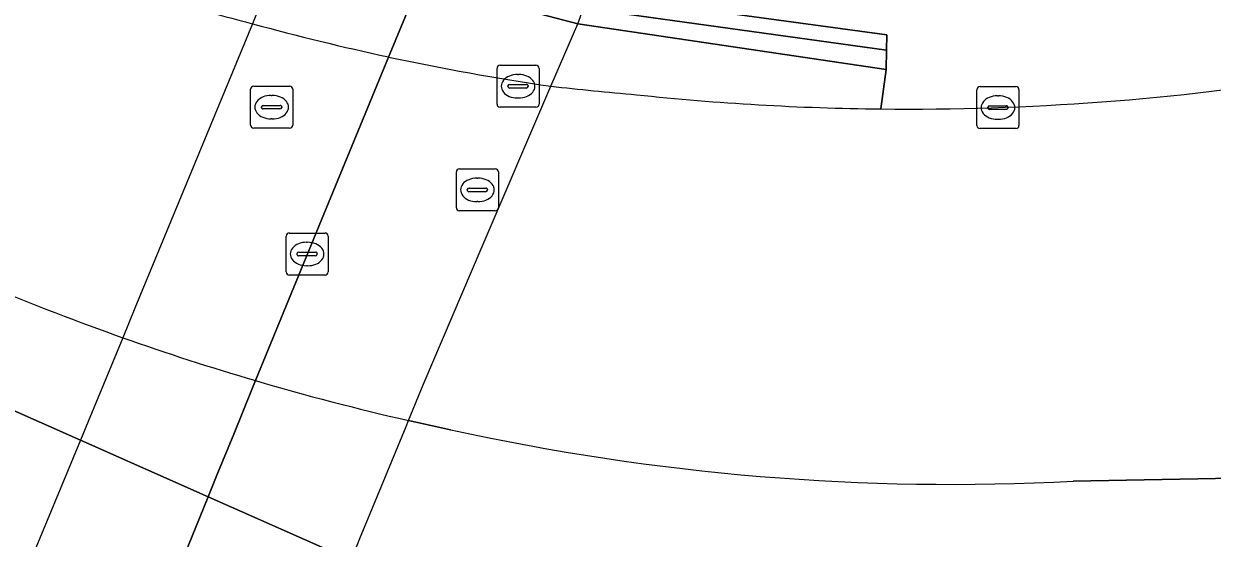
# Model space of a CAD drawing. Extents: x 158086 to 159499, y 382904 to 383981.
# Drawn here: x 159253.65 to 159281.94, y 383584.04 to 383596.29 of the extents above; entities that cross this region are included whole.
import ezdxf

# ---------------------------------------------------------------- set-up
doc = ezdxf.new("R2010")
doc.units = 0
for name, color, linetype in [('IMGEO_Berm_groen', 7, 'Continuous'), ('IMGEO_Fietspad_open', 7, 'Continuous'), ('IMGEO_Kolk', 7, 'Continuous'), ('IMGEO_Muur', 7, 'Continuous'), ('IMGEO_Rijbaan_regionaal_gesloten', 7, 'Continuous'), ('IMGEO_Rioolput', 7, 'Continuous'), ('IMGEO_Tunneldeel', 7, 'Continuous'), ('IMGEO_Voetpad_open', 7, 'Continuous')]:
    doc.layers.add(name, color=color, linetype=linetype)

msp = doc.modelspace()

# ---------------------------------------------------------------- linework, layer by layer
at = {"layer": 'IMGEO_Berm_groen'}
for points in [[(159274.053, 383594.261), (159274.18, 383595.204), (159266.84, 383596.291), (159263.069, 383597.281), (159259.918, 383598.363), (159253.78, 383600.966), (159198.75, 383627.345), (159181.001, 383636.404), (159164.377, 383645.559), (159147.178, 383655.599), (159129.505, 383666.708), (159113.692, 383677.256), (159082.721, 383700.616), (159072.659, 383708.042), (159030.868, 383738.885)], [(159284.535, 383602.634), (159270.386, 383602.697), (159267.995, 383596.874), (159274.191, 383596.024), (159274.186, 383595.663), (159274.18, 383595.204), (159274.053, 383594.261)], [(159231.021, 383597.038), (159248.733, 383589.156), (159254.999, 383586.376), (159258.041, 383585.025), (159261.447, 383583.514), (159262.165, 383583.195)], [(159263.812, 383586.623), (159262.809, 383586.843)], [(159296.84, 383585.74), (159278.631, 383585.397)]]:
    msp.add_lwpolyline(points, dxfattribs=at)
for centre, radius, start, end in [((159273.739, 383653.648), 59.197, 250.38758, 255.67979), ((159275.903, 383657.932), 63.891, 254.74978, 257.73683), ((159275.257, 383656.227), 62.089, 257.98535, 261.60612), ((159274.727, 383655.551), 61.293, 269.37008, 279.20142), ((159276.549, 383688.52), 94.287, 263.69432, 264.94012), ((159274.69, 383655.32), 61.062, 263.93026, 269.40261), ((159276.426, 383646.49), 61.183, 244.13367, 250.50475), ((159276.751, 383647.559), 62.3, 250.55049, 253.60526), ((159276.199, 383645.693), 60.354, 253.60838, 257.18189), ((159275.761, 383640.879), 55.557, 257.58, 272.9612)]:
    msp.add_arc(centre, radius, start, end, dxfattribs=at)
at = {"layer": 'IMGEO_Fietspad_open'}
msp.add_lwpolyline([(159261.447, 383583.514), (159261.685, 383584.108), (159262.071, 383585.05), (159262.75, 383586.7), (159262.809, 383586.843), (159263.158, 383587.69), (159264.565, 383590.988), (159266.193, 383594.803), (159266.84, 383596.291), (159266.97, 383596.661), (159267.113, 383597.067), (159263.375, 383598.017), (159263.221, 383597.645), (159263.069, 383597.281), (159262.332, 383595.498), (159260.793, 383591.754), (159259.475, 383588.547), (159259.167, 383587.792), (159259.08, 383587.578), (159258.648, 383586.516), (159258.25, 383585.538), (159258.041, 383585.025), (159256.808, 383581.999)], dxfattribs=at)
at = {"layer": 'IMGEO_Kolk'}
for p, q in [((159276.338, 383593.868), (159276.338, 383594.72)), ((159276.413, 383594.794), (159277.265, 383594.794)), ((159277.339, 383594.72), (159277.339, 383593.868)), ((159276.826, 383594.574), (159276.851, 383594.574)), ((159276.597, 383594.288), (159276.597, 383594.3)), ((159277.035, 383594.251), (159276.637, 383594.251)), ((159276.64, 383594.337), (159277.038, 383594.337)), ((159277.081, 383594.3), (159277.081, 383594.288)), ((159277.265, 383593.794), (159276.413, 383593.794)), ((159276.849, 383594.014), (159276.824, 383594.014)), ((159259.969, 383591.307), (159260.821, 383591.307)), ((159259.894, 383590.381), (159259.894, 383591.233)), ((159260.382, 383591.087), (159260.407, 383591.087)), ((159260.895, 383591.233), (159260.895, 383590.381)), ((159260.153, 383590.801), (159260.153, 383590.813)), ((159260.591, 383590.764), (159260.193, 383590.764)), ((159260.196, 383590.85), (159260.594, 383590.85)), ((159260.637, 383590.813), (159260.637, 383590.801)), ((159260.405, 383590.527), (159260.38, 383590.527)), ((159260.821, 383590.307), (159259.969, 383590.307))]:
    msp.add_line(p, q, dxfattribs=at)
for points in [[(159276.338, 383593.868), (159276.338, 383594.72)], [(159276.413, 383594.794), (159277.265, 383594.794)], [(159277.339, 383594.72), (159277.339, 383593.868)], [(159277.265, 383593.794), (159276.413, 383593.794)], [(159259.969, 383591.307), (159260.821, 383591.307)], [(159259.894, 383590.381), (159259.894, 383591.233)], [(159260.895, 383591.233), (159260.895, 383590.381)], [(159260.821, 383590.307), (159259.969, 383590.307)]]:
    msp.add_lwpolyline(points, dxfattribs=at)
for centre, radius, start, end in [((159276.415, 383594.718), 0.0765, 91.552, 178.448), ((159276.415, 383594.718), 0.0765, 91.552, 178.448), ((159277.263, 383594.718), 0.0765, 1.552, 88.448), ((159277.263, 383594.718), 0.0765, 1.552, 88.448), ((159276.637, 383594.297), 0.0403, 85.8775, 175.7526), ((159276.634, 383594.287), 0.0366, 178.938, 274.7102), ((159277.038, 383594.294), 0.043, 264.8664, 352.4533), ((159277.042, 383594.299), 0.0386, 1.7309, 96.639), ((159276.415, 383593.87), 0.0765, 181.552, 268.448), ((159276.415, 383593.87), 0.0765, 181.552, 268.448), ((159277.263, 383593.87), 0.0765, 271.552, 358.448), ((159277.263, 383593.87), 0.0765, 271.552, 358.448), ((159259.971, 383591.231), 0.0765, 91.552, 178.448), ((159259.971, 383591.231), 0.0765, 91.552, 178.448), ((159260.819, 383591.231), 0.0765, 1.552, 88.448), ((159260.819, 383591.231), 0.0765, 1.552, 88.448), ((159260.193, 383590.81), 0.0403, 85.8775, 175.7526), ((159260.19, 383590.8), 0.0366, 178.938, 274.7102), ((159260.594, 383590.807), 0.043, 264.8664, 352.4533), ((159260.598, 383590.812), 0.0386, 1.7309, 96.639), ((159259.971, 383590.383), 0.0765, 181.552, 268.448), ((159259.971, 383590.383), 0.0765, 181.552, 268.448), ((159260.819, 383590.383), 0.0765, 271.552, 358.448), ((159260.819, 383590.383), 0.0765, 271.552, 358.448)]:
    msp.add_arc(centre, radius, start, end, dxfattribs=at)
for centre, major_axis, ratio, start_param, end_param in [((159276.825, 383594.294), (-0.387, 0.002), 0.722429, 4.712389, 7.853982), ((159276.85, 383594.294), (-0.39, 0.002), 0.717154, 1.570796, 4.712389), ((159260.381, 383590.807), (-0.387, 0.002), 0.722429, 4.712389, 7.853982), ((159260.406, 383590.807), (-0.39, 0.002), 0.717154, 1.570796, 4.712389)]:
    msp.add_ellipse(centre, major_axis=major_axis, ratio=ratio, start_param=start_param, end_param=end_param, dxfattribs=at)
at = {"layer": 'IMGEO_Muur'}
for points in [[(159254.107, 383601.603), (159253.954, 383601.304), (159259.972, 383598.752), (159260.09, 383598.712), (159263.09, 383597.68), (159263.221, 383597.645), (159266.905, 383596.67), (159266.97, 383596.661), (159274.186, 383595.663), (159274.191, 383596.024), (159267.995, 383596.874), (159267.493, 383596.97), (159267.113, 383597.067), (159263.375, 383598.017), (159260.261, 383599.059), (159259.77, 383599.242)], [(159253.954, 383601.304), (159253.78, 383600.966), (159259.918, 383598.363), (159263.069, 383597.281), (159266.84, 383596.291), (159274.18, 383595.204), (159274.186, 383595.663), (159266.97, 383596.661), (159266.905, 383596.67), (159263.221, 383597.645), (159263.09, 383597.68), (159260.09, 383598.712), (159259.972, 383598.752)]]:
    msp.add_lwpolyline(points, close=True, dxfattribs=at)
at = {"layer": 'IMGEO_Rijbaan_regionaal_gesloten'}
for points in [[(159262.165, 383583.195), (159261.447, 383583.514), (159258.041, 383585.025), (159254.999, 383586.376), (159248.733, 383589.156), (159247.353, 383585.758), (159246.014, 383582.462), (159252.206, 383579.649), (159255.282, 383578.251), (159258.709, 383576.694), (159261.867, 383575.355), (159265.074, 383574.139)], [(159262.809, 383586.843), (159263.812, 383586.623)], [(159278.631, 383585.397), (159296.84, 383585.74)]]:
    msp.add_lwpolyline(points, dxfattribs=at)
for centre, radius, start, end in [((159273.739, 383653.648), 59.197, 250.38758, 255.67979), ((159275.903, 383657.932), 63.891, 254.74978, 257.73683), ((159275.257, 383656.227), 62.089, 257.98535, 261.60612), ((159274.727, 383655.551), 61.293, 269.37008, 279.20142), ((159276.549, 383688.52), 94.287, 263.69432, 264.94012), ((159274.69, 383655.32), 61.062, 263.93026, 269.40261), ((159276.426, 383646.49), 61.183, 244.13367, 250.50475), ((159276.751, 383647.559), 62.3, 250.55049, 253.60526), ((159276.199, 383645.693), 60.354, 253.60838, 257.18189), ((159275.761, 383640.879), 55.557, 257.58, 272.9612)]:
    msp.add_arc(centre, radius, start, end, dxfattribs=at)
at = {"layer": 'IMGEO_Rioolput'}
for p, q in [((159264.915, 383594.376), (159264.915, 383595.228)), ((159264.99, 383595.302), (159265.842, 383595.302)), ((159265.916, 383595.228), (159265.916, 383594.376)), ((159265.403, 383595.082), (159265.428, 383595.082)), ((159259.051, 383593.878), (159259.051, 383594.73)), ((159259.126, 383594.804), (159259.978, 383594.804)), ((159260.052, 383594.73), (159260.052, 383593.878)), ((159265.174, 383594.796), (159265.174, 383594.808)), ((159265.612, 383594.759), (159265.214, 383594.759)), ((159265.217, 383594.845), (159265.615, 383594.845)), ((159265.658, 383594.808), (159265.658, 383594.796)), ((159259.539, 383594.584), (159259.564, 383594.584)), ((159265.426, 383594.522), (159265.401, 383594.522)), ((159259.31, 383594.298), (159259.31, 383594.31)), ((159259.748, 383594.261), (159259.35, 383594.261)), ((159259.353, 383594.347), (159259.751, 383594.347)), ((159259.794, 383594.31), (159259.794, 383594.298)), ((159265.842, 383594.302), (159264.99, 383594.302)), ((159259.978, 383593.804), (159259.126, 383593.804)), ((159259.562, 383594.024), (159259.537, 383594.024)), ((159263.947, 383591.908), (159263.947, 383592.76)), ((159264.022, 383592.834), (159264.874, 383592.834)), ((159264.948, 383592.76), (159264.948, 383591.908)), ((159264.249, 383592.377), (159264.647, 383592.377)), ((159264.435, 383592.614), (159264.46, 383592.614)), ((159264.206, 383592.328), (159264.206, 383592.34)), ((159264.644, 383592.291), (159264.246, 383592.291)), ((159264.69, 383592.34), (159264.69, 383592.328)), ((159264.874, 383591.834), (159264.022, 383591.834)), ((159264.458, 383592.054), (159264.433, 383592.054))]:
    msp.add_line(p, q, dxfattribs=at)
for points in [[(159264.915, 383594.376), (159264.915, 383595.228)], [(159264.99, 383595.302), (159265.842, 383595.302)], [(159265.916, 383595.228), (159265.916, 383594.376)], [(159259.051, 383593.878), (159259.051, 383594.73)], [(159259.126, 383594.804), (159259.978, 383594.804)], [(159260.052, 383594.73), (159260.052, 383593.878)], [(159265.842, 383594.302), (159264.99, 383594.302)], [(159259.978, 383593.804), (159259.126, 383593.804)], [(159263.947, 383591.908), (159263.947, 383592.76)], [(159264.022, 383592.834), (159264.874, 383592.834)], [(159264.948, 383592.76), (159264.948, 383591.908)], [(159264.874, 383591.834), (159264.022, 383591.834)]]:
    msp.add_lwpolyline(points, dxfattribs=at)
for centre, radius, start, end in [((159264.992, 383595.226), 0.0765, 91.552, 178.448), ((159264.992, 383595.226), 0.0765, 91.552, 178.448), ((159265.84, 383595.226), 0.0765, 1.552, 88.448), ((159265.84, 383595.226), 0.0765, 1.552, 88.448), ((159259.128, 383594.728), 0.0765, 91.552, 178.448), ((159259.128, 383594.728), 0.0765, 91.552, 178.448), ((159259.976, 383594.728), 0.0765, 1.552, 88.448), ((159259.976, 383594.728), 0.0765, 1.552, 88.448), ((159265.214, 383594.805), 0.0403, 85.8775, 175.7526), ((159265.211, 383594.795), 0.0366, 178.938, 274.7102), ((159265.615, 383594.802), 0.043, 264.8664, 352.4533), ((159265.619, 383594.807), 0.0386, 1.7309, 96.639), ((159264.992, 383594.378), 0.0765, 181.552, 268.448), ((159264.992, 383594.378), 0.0765, 181.552, 268.448), ((159265.84, 383594.378), 0.0765, 271.552, 358.448), ((159265.84, 383594.378), 0.0765, 271.552, 358.448), ((159259.35, 383594.307), 0.0403, 85.8775, 175.7526), ((159259.347, 383594.297), 0.0366, 178.938, 274.7102), ((159259.751, 383594.304), 0.043, 264.8664, 352.4533), ((159259.755, 383594.309), 0.0386, 1.7309, 96.639), ((159259.128, 383593.88), 0.0765, 181.552, 268.448), ((159259.128, 383593.88), 0.0765, 181.552, 268.448), ((159259.976, 383593.88), 0.0765, 271.552, 358.448), ((159259.976, 383593.88), 0.0765, 271.552, 358.448), ((159264.024, 383592.758), 0.0765, 91.552, 178.448), ((159264.024, 383592.758), 0.0765, 91.552, 178.448), ((159264.872, 383592.758), 0.0765, 1.552, 88.448), ((159264.872, 383592.758), 0.0765, 1.552, 88.448), ((159264.246, 383592.337), 0.0403, 85.8775, 175.7526), ((159264.651, 383592.339), 0.0386, 1.7309, 96.639), ((159264.243, 383592.327), 0.0366, 178.938, 274.7102), ((159264.647, 383592.334), 0.043, 264.8664, 352.4533), ((159264.024, 383591.91), 0.0765, 181.552, 268.448), ((159264.024, 383591.91), 0.0765, 181.552, 268.448), ((159264.872, 383591.91), 0.0765, 271.552, 358.448), ((159264.872, 383591.91), 0.0765, 271.552, 358.448)]:
    msp.add_arc(centre, radius, start, end, dxfattribs=at)
for centre, major_axis, ratio, start_param, end_param in [((159265.402, 383594.802), (-0.387, 0.002), 0.722429, 4.712389, 7.853982), ((159265.427, 383594.802), (-0.39, 0.002), 0.717154, 1.570796, 4.712389), ((159259.538, 383594.304), (-0.387, 0.002), 0.722429, 4.712389, 7.853982), ((159259.563, 383594.304), (-0.39, 0.002), 0.717154, 1.570796, 4.712389), ((159264.434, 383592.334), (-0.387, 0.002), 0.722429, 4.712389, 7.853982), ((159264.459, 383592.334), (-0.39, 0.002), 0.717154, 1.570796, 4.712389)]:
    msp.add_ellipse(centre, major_axis=major_axis, ratio=ratio, start_param=start_param, end_param=end_param, dxfattribs=at)
at = {"layer": 'IMGEO_Tunneldeel'}
msp.add_lwpolyline([(159261.447, 383583.514), (159261.685, 383584.108), (159262.071, 383585.05), (159262.75, 383586.7), (159262.809, 383586.843), (159263.158, 383587.69), (159264.565, 383590.988), (159266.193, 383594.803), (159266.84, 383596.291), (159266.97, 383596.661), (159267.113, 383597.067), (159263.375, 383598.017), (159260.261, 383599.059), (159260.09, 383598.712), (159259.918, 383598.363), (159259.097, 383596.29), (159257.63, 383592.741), (159256.297, 383589.516), (159256.007, 383588.814), (159255.181, 383586.815), (159254.999, 383586.376), (159253.72, 383583.297)], dxfattribs=at)
at = {"layer": 'IMGEO_Voetpad_open'}
msp.add_lwpolyline([(159256.808, 383581.999), (159258.041, 383585.025), (159258.25, 383585.538), (159258.648, 383586.516), (159259.08, 383587.578), (159259.167, 383587.792), (159259.475, 383588.547), (159260.793, 383591.754), (159262.332, 383595.498), (159263.069, 383597.281), (159263.221, 383597.645), (159263.375, 383598.017), (159260.261, 383599.059), (159260.09, 383598.712), (159259.918, 383598.363), (159259.097, 383596.29), (159257.63, 383592.741), (159256.297, 383589.516), (159256.007, 383588.814), (159255.181, 383586.815), (159254.999, 383586.376), (159253.72, 383583.297)], dxfattribs=at)

doc.saveas('drawing.dxf')
